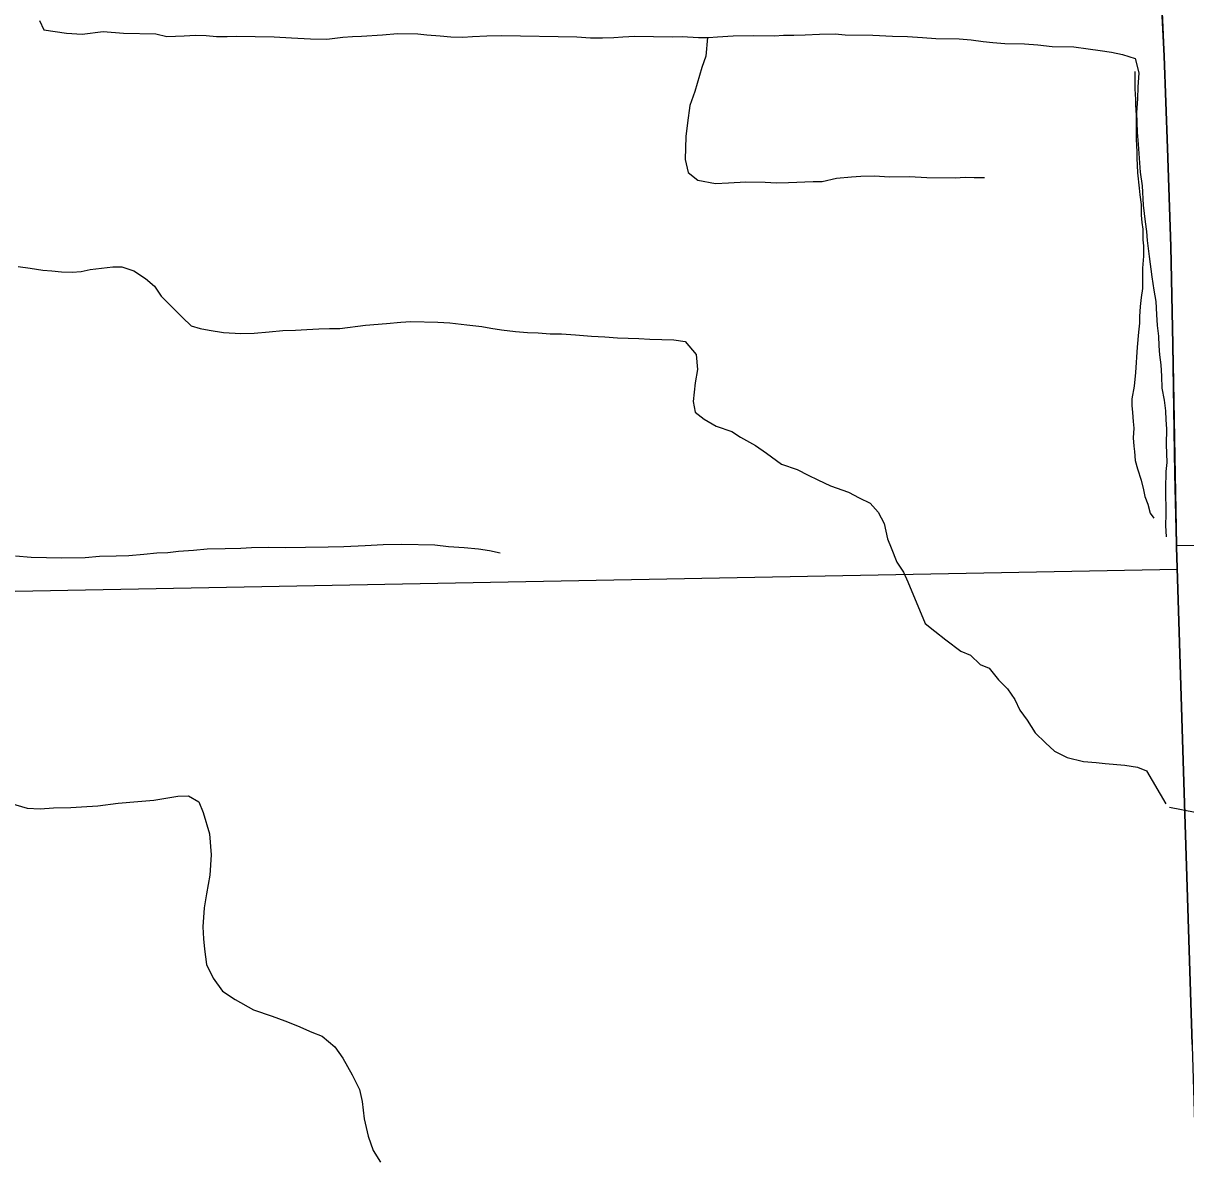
# Model space of a CAD drawing. Extents: x 0 to 34, y 0 to 22.
# Drawn here: x 5.7455 to 6.0396, y 14.5763 to 14.8641 of the extents above; entities that cross this region are included whole.
import ezdxf

# ---------------------------------------------------------------- set-up
doc = ezdxf.new("R2010")
doc.units = 0
for name, color, linetype in [('GM_X_Corporation', 7, 'Continuous'), ('GM_X_County_Road', 7, 'Continuous'), ('GM_X_Minor_River', 7, 'Continuous'), ('GM_X_Township_Road', 7, 'Continuous')]:
    doc.layers.add(name, color=color, linetype=linetype)

msp = doc.modelspace()

# ---------------------------------------------------------------- linework, layer by layer
at = {"layer": 'GM_X_Corporation'}
for points in [[(6.04124, 14.60572), (6.0392, 14.6694), (6.03743, 14.7263), (6.03727, 14.73152), (6.03725, 14.73236), (6.0369, 14.75015), (6.03632, 14.78278), (6.03585, 14.80764), (6.03502, 14.83249), (6.03416, 14.85577), (6.03335, 14.87279)], [(6.03335, 14.87279), (6.03416, 14.85577), (6.03502, 14.83249), (6.03585, 14.80764), (6.03632, 14.78278), (6.0369, 14.75015), (6.03725, 14.73236), (6.03727, 14.73152), (6.03743, 14.7263), (6.0392, 14.6694), (6.04124, 14.60572)], [(6.04124, 14.60572), (6.0392, 14.6694), (6.03743, 14.7263), (6.03727, 14.73152), (6.03725, 14.73236), (6.0369, 14.75015), (6.03632, 14.78278), (6.03585, 14.80764), (6.03502, 14.83249), (6.03416, 14.85577), (6.03335, 14.87279)], [(6.03335, 14.87279), (6.03416, 14.85577), (6.03502, 14.83249), (6.03585, 14.80764), (6.03632, 14.78278), (6.0369, 14.75015), (6.03725, 14.73236), (6.03727, 14.73152), (6.03743, 14.7263), (6.0392, 14.6694), (6.04124, 14.60572)]]:
    msp.add_lwpolyline(points, dxfattribs=at)
at = {"layer": 'GM_X_County_Road'}
for points in [[(6.03736, 14.73209), (6.03701, 14.74988), (6.03643, 14.7825), (6.03596, 14.80736), (6.03513, 14.83221), (6.03427, 14.85549), (6.03346, 14.87252), (6.03262, 14.89099), (6.03222, 14.90794), (6.03158, 14.92452), (6.0308, 14.93799), (6.03021, 14.96425), (6.02984, 14.97668), (6.029, 14.99531), (6.02842, 15.01394), (6.02809, 15.02169), (6.02734, 15.04342)], [(6.03754, 14.72602), (6.03738, 14.73124), (6.03736, 14.73209)], [(6.05697, 14.1), (6.05649, 14.11328), (6.05466, 14.16762), (6.05229, 14.24217), (6.05103, 14.27944), (6.04799, 14.37876), (6.0476, 14.38962), (6.04698, 14.40667), (6.04695, 14.40975), (6.04673, 14.41597), (6.04574, 14.45946), (6.0429, 14.55265), (6.04135, 14.60544), (6.03931, 14.66912), (6.03754, 14.72602)]]:
    msp.add_lwpolyline(points, dxfattribs=at)
at = {"layer": 'GM_X_Minor_River'}
for points in [[(5.74967, 14.86476), (5.75077, 14.86246), (5.75646, 14.8616), (5.76044, 14.86134), (5.76577, 14.86201), (5.77089, 14.86154), (5.77906, 14.86139), (5.7819, 14.86077), (5.78627, 14.86089), (5.78912, 14.86103), (5.79178, 14.86098), (5.79443, 14.86074), (5.79709, 14.8607), (5.79938, 14.86085), (5.80906, 14.86068), (5.81343, 14.86041), (5.81817, 14.86014), (5.82235, 14.86006), (5.82635, 14.86056), (5.82882, 14.86071), (5.8311, 14.86086), (5.83642, 14.86115), (5.84023, 14.86146), (5.84536, 14.86137), (5.84763, 14.86114), (5.85105, 14.86089), (5.8537, 14.86066), (5.85674, 14.8606), (5.85921, 14.86075), (5.86282, 14.86087), (5.86663, 14.861), (5.88562, 14.86067), (5.88903, 14.86041), (5.89207, 14.86036), (5.89492, 14.8605), (5.89721, 14.86065), (5.90025, 14.86079), (5.90974, 14.86062), (5.91221, 14.86077), (5.91639, 14.8605), (5.91886, 14.86046), (5.92114, 14.86061), (5.92513, 14.86092), (5.93027, 14.86102), (5.93558, 14.86093), (5.93787, 14.86108), (5.94052, 14.86103), (5.94338, 14.86117), (5.94699, 14.8613), (5.95098, 14.86142), (5.95345, 14.86119), (5.96047, 14.86106), (5.96541, 14.86079), (5.9692, 14.86072), (5.973, 14.86046), (5.97641, 14.86021), (5.9823, 14.86011), (5.98534, 14.85987), (5.98837, 14.85943), (5.99083, 14.8592), (5.99387, 14.85896), (5.99881, 14.85887), (6.00222, 14.85862), (6.00582, 14.85818), (6.01133, 14.85808), (6.01493, 14.85764), (6.01797, 14.8572), (6.02081, 14.85677), (6.02365, 14.85615), (6.02686, 14.85515), (6.02775, 14.85152), (6.0275, 14.84792), (6.02745, 14.84507), (6.0272, 14.84146), (6.0273, 14.83652), (6.02763, 14.83347), (6.02808, 14.82643)], [(5.91867, 14.86047), (5.91821, 14.85572), (5.91721, 14.85289), (5.9154, 14.84684), (5.9142, 14.84325), (5.91355, 14.83889), (5.91312, 14.83548), (5.91302, 14.82959), (5.91372, 14.82635), (5.91616, 14.8244), (5.9207, 14.82356), (5.92393, 14.8237), (5.92831, 14.824), (5.93325, 14.82391), (5.93609, 14.82368), (5.93913, 14.82381), (5.94541, 14.82408), (5.94768, 14.82404), (5.95131, 14.82493), (5.95511, 14.82524), (5.9574, 14.82539), (5.96082, 14.82552), (5.9648, 14.82526), (5.96974, 14.82536), (5.97411, 14.8251), (5.98133, 14.82497), (5.9838, 14.82512), (5.98608, 14.82508), (5.98873, 14.82503)], [(6.02678, 14.85184), (6.02676, 14.84748), (6.02695, 14.84482), (6.02694, 14.84349), (6.02712, 14.84083), (6.0271, 14.83475), (6.02728, 14.83152), (6.02728, 14.83), (6.02746, 14.82621), (6.02783, 14.82241), (6.02801, 14.8207), (6.02838, 14.81823), (6.02837, 14.81557), (6.02856, 14.81367), (6.02874, 14.81196), (6.02873, 14.8093), (6.02892, 14.80779), (6.02891, 14.80513), (6.02871, 14.80209), (6.0287, 14.79696), (6.02831, 14.79468), (6.02811, 14.79241), (6.02792, 14.78994), (6.02791, 14.78823), (6.02771, 14.78595), (6.02732, 14.78216), (6.02692, 14.7757), (6.02654, 14.77228), (6.02596, 14.76906), (6.02595, 14.76735), (6.02614, 14.76564), (6.02632, 14.76336), (6.0265, 14.76165), (6.0263, 14.75918), (6.02649, 14.75709), (6.02667, 14.75576), (6.02686, 14.75348), (6.02742, 14.75139), (6.02836, 14.74854), (6.02892, 14.74607), (6.02929, 14.74436), (6.03005, 14.74246), (6.03061, 14.74018), (6.03155, 14.73885)], [(6.02808, 14.82643), (6.02859, 14.823), (6.02889, 14.81806), (6.02939, 14.81387), (6.02973, 14.81139), (6.02988, 14.80911), (6.03038, 14.80511), (6.03105, 14.79997), (6.03156, 14.79654), (6.03209, 14.79368), (6.03222, 14.79044), (6.03236, 14.78759), (6.0327, 14.78493), (6.03284, 14.78245), (6.033, 14.78017), (6.03333, 14.77769), (6.03348, 14.77484), (6.03361, 14.7718), (6.03413, 14.76875), (6.03447, 14.76608), (6.03462, 14.7638), (6.03477, 14.76152), (6.0347, 14.75753), (6.03481, 14.75296), (6.03458, 14.75069), (6.03451, 14.74632), (6.03459, 14.73986), (6.03454, 14.73701), (6.03468, 14.73415)], [(5.74424, 14.80253), (5.74728, 14.80209), (5.7505, 14.80166), (5.75277, 14.80143), (5.75524, 14.80119), (5.7579, 14.80115), (5.76018, 14.8013), (5.76247, 14.80183), (5.76818, 14.80249), (5.77046, 14.80245), (5.77348, 14.80144), (5.77649, 14.79949), (5.77873, 14.79755), (5.7804, 14.79505), (5.78358, 14.79195), (5.78582, 14.78964), (5.78806, 14.78751), (5.79033, 14.7869), (5.7926, 14.78648), (5.7962, 14.78584), (5.80057, 14.78558), (5.80399, 14.78571), (5.80779, 14.78602), (5.81122, 14.78634), (5.81445, 14.78647), (5.8173, 14.78661), (5.82034, 14.78675), (5.82301, 14.78689), (5.82566, 14.78685), (5.83214, 14.78768), (5.83746, 14.78816), (5.84108, 14.78848)], [(5.84108, 14.78848), (5.84355, 14.78862), (5.85039, 14.7885), (5.85342, 14.78826), (5.85779, 14.7878), (5.86158, 14.78736), (5.86385, 14.78694), (5.8665, 14.78651), (5.8701, 14.78607), (5.87314, 14.78582), (5.8758, 14.78578), (5.87883, 14.78553), (5.88168, 14.78548), (5.88529, 14.78523), (5.88927, 14.78497), (5.89269, 14.78472), (5.89591, 14.78447), (5.90123, 14.78438), (5.90407, 14.78414), (5.91015, 14.78403), (5.91299, 14.7836), (5.91579, 14.78032), (5.9161, 14.77652), (5.91548, 14.77311), (5.91502, 14.76837), (5.91554, 14.7657), (5.91779, 14.76395), (5.9208, 14.76218), (5.92477, 14.76079), (5.92702, 14.75941), (5.93078, 14.75726), (5.9336, 14.75531), (5.93735, 14.75258), (5.94132, 14.75118), (5.94414, 14.7498), (5.94659, 14.74862), (5.9498, 14.74704), (5.95433, 14.74544), (5.95697, 14.74407), (5.95979, 14.74269), (5.96184, 14.74037), (5.96331, 14.7375), (5.9642, 14.73368), (5.96511, 14.73138), (5.96657, 14.72775), (5.96823, 14.72525), (5.96933, 14.72276), (5.97371, 14.71223), (5.97615, 14.71029), (5.97896, 14.70815), (5.98271, 14.70523), (5.98516, 14.70424), (5.98759, 14.70191), (5.98986, 14.70093), (5.99228, 14.69803), (5.99452, 14.69571), (5.99637, 14.69302), (5.99766, 14.69034), (5.99951, 14.68783), (6.00155, 14.68457), (6.00416, 14.68205), (6.00641, 14.67992), (6.00961, 14.67835), (6.01377, 14.67732), (6.017, 14.67707), (6.01927, 14.67684), (6.0242, 14.67638), (6.02743, 14.67594), (6.02969, 14.67495), (6.03458, 14.66665)], [(5.74355, 14.72933), (5.74754, 14.72905), (5.75533, 14.72888), (5.76122, 14.72895), (5.76484, 14.72925), (5.76902, 14.72935), (5.77226, 14.72947), (5.77607, 14.72977), (5.7793, 14.73008), (5.78216, 14.7302), (5.78483, 14.73053), (5.78864, 14.73083), (5.79206, 14.73113), (5.79663, 14.73122), (5.80062, 14.73133), (5.80329, 14.73146), (5.80766, 14.73156), (5.81184, 14.73147), (5.81698, 14.73155), (5.82268, 14.73161), (5.82667, 14.73172), (5.832, 14.73198), (5.83657, 14.73226), (5.84132, 14.73235), (5.84968, 14.73217), (5.8531, 14.73172), (5.85708, 14.73144), (5.86069, 14.73117), (5.86353, 14.73073), (5.86618, 14.7301)], [(5.74222, 14.66681), (5.74656, 14.66557), (5.74979, 14.66532), (5.75322, 14.66562), (5.75759, 14.66572), (5.76026, 14.66585), (5.76444, 14.66614), (5.76959, 14.66679), (5.77454, 14.66725), (5.77854, 14.66755), (5.78464, 14.66856), (5.78731, 14.66869), (5.78994, 14.66711), (5.79102, 14.66443), (5.79262, 14.65907), (5.79307, 14.65374), (5.79277, 14.64861), (5.79191, 14.64388), (5.79127, 14.64028), (5.79097, 14.63553), (5.7911, 14.63249), (5.79142, 14.62982), (5.79191, 14.62601), (5.79355, 14.62255), (5.79595, 14.61927), (5.79913, 14.61711), (5.80383, 14.61453), (5.80855, 14.61291), (5.81175, 14.6117), (5.81496, 14.61049), (5.81854, 14.60889), (5.82118, 14.60789), (5.82435, 14.60516), (5.82638, 14.60226), (5.82876, 14.59803), (5.83058, 14.59437), (5.83128, 14.59132), (5.83176, 14.58694), (5.8328, 14.58254), (5.83406, 14.5789), (5.83589, 14.57601)], [(6.03548, 14.66578), (6.04549, 14.66384), (6.06293, 14.17017)]]:
    msp.add_lwpolyline(points, dxfattribs=at)
at = {"layer": 'GM_X_Township_Road'}
msp.add_line((5.61476, 14.71793), (6.03754, 14.72602), dxfattribs=at)
msp.add_lwpolyline([(6.03736, 14.73209), (6.04236, 14.73196), (6.0548, 14.73166), (6.08586, 14.73081), (6.10917, 14.73018), (6.18528, 14.72801), (6.21636, 14.72727), (6.28316, 14.72557), (6.32207, 14.72482)], dxfattribs=at)

doc.saveas('drawing.dxf')
